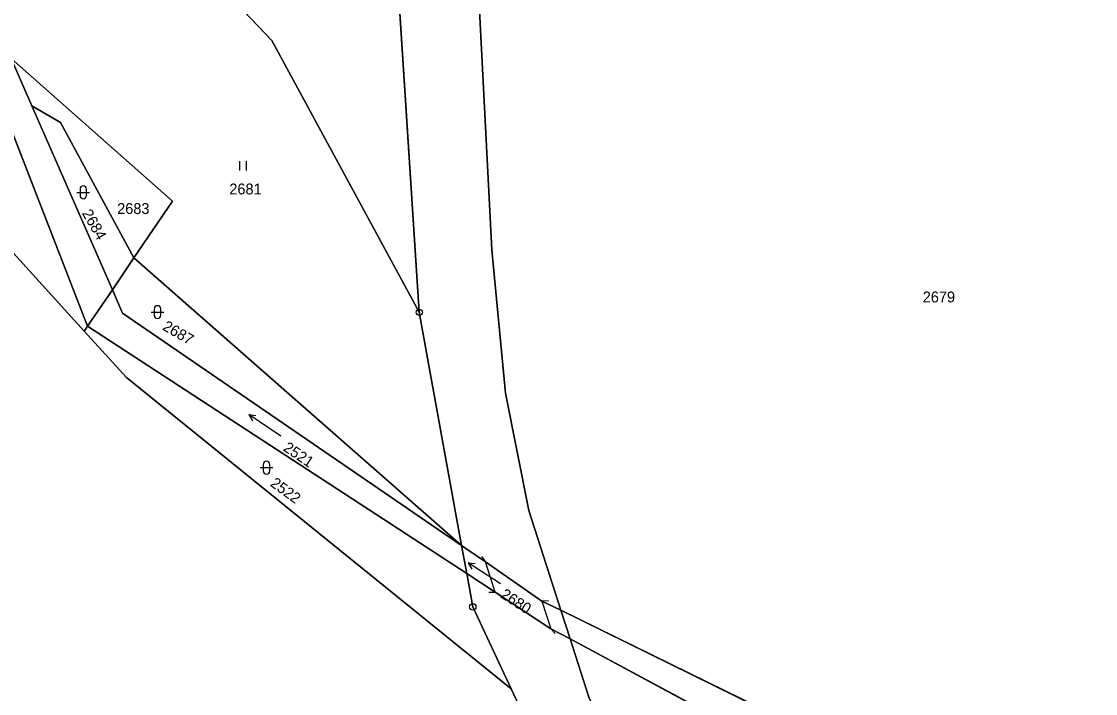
# Model space of a CAD drawing. Extents: x -689422 to -685210, y -987725 to -982160.
# Drawn here: x -687926 to -687758.1, y -984809.3 to -984704.2 of the extents above; entities that cross this region are included whole.
import ezdxf

# ---------------------------------------------------------------- set-up
doc = ezdxf.new("R2010")
doc.units = 0
for name, color, linetype in [('KN_Hranice_parcel', 7, 'Continuous'), ('KN_Hranice_parcel_vnitrni_kresba', 7, 'Continuous'), ('KN_Parcelni cisla', 7, 'Continuous'), ('KN_Polygon parcely', 7, 'Continuous'), ('KN_POZEMKY_ORNA PUDA', 7, 'Continuous'), ('KN_POZEMKY_OSTATNI PLOCHA', 7, 'Continuous'), ('KN_POZEMKY_TTP', 7, 'Continuous'), ('KN_POZEMKY_VODNI_PLOCHA', 7, 'Continuous'), ('KN_POZEMKY_ZAHRADA', 7, 'Continuous'), ('KN_VYUZITI_07_vodni plocha_tok prirozeny', 7, 'Continuous'), ('KN_VYUZITI_16_ostatni plocha_silnice', 7, 'Continuous'), ('KN_VYUZITI_27_ostatni plocha_neplodna puda', 7, 'Continuous'), ('KN_Značky bodu BP', 7, 'Continuous'), ('KN_Značky kultur', 7, 'Continuous')]:
    doc.layers.add(name, color=color, linetype=linetype)

msp = doc.modelspace()

# ---------------------------------------------------------------- linework, layer by layer
at = {"layer": 'KN_Hranice_parcel'}
for p, q in [((-687856.46, -984661.88), (-687852.46, -984739.89)), ((-687863.8, -984749.66), (-687868.46, -984677.68)), ((-687927.64, -984709.95), (-687924.38, -984717.39)), ((-687924.38, -984717.39), (-687911.79, -984746.13)), ((-687911.79, -984746.13), (-687908.42, -984741.16)), ((-687908.42, -984741.16), (-687857.18, -984786.14)), ((-687911.79, -984746.13), (-687915.67, -984751.84)), ((-687910.19, -984749.79), (-687911.79, -984746.13)), ((-687857.18, -984786.14), (-687910.19, -984749.79)), ((-687857.18, -984786.14), (-687863.8, -984749.66)), ((-687915.67, -984751.84), (-687916.19, -984752.61)), ((-687915.67, -984751.84), (-687856.38, -984790.54)), ((-687853.46, -984788.69), (-687857.18, -984786.14)), ((-687856.38, -984790.54), (-687857.18, -984786.14)), ((-687844.62, -984794.83), (-687853.46, -984788.69)), ((-687851.93, -984793.45), (-687856.38, -984790.54)), ((-687856.38, -984790.54), (-687855.44, -984795.74)), ((-687843.22, -984799.15), (-687851.93, -984793.45)), ((-687841.66, -984796.28), (-687844.62, -984794.83)), ((-687855.44, -984795.74), (-687849.42, -984808.57)), ((-687841.66, -984796.28), (-687750.14, -984841.22)), ((-687841.66, -984796.28), (-687840.23, -984800.76)), ((-687840.23, -984800.76), (-687843.22, -984799.15)), ((-687840.23, -984800.76), (-687754.26, -984846.95)), ((-687849.42, -984808.57), (-687841.67, -984825.09))]:
    msp.add_line(p, q, dxfattribs=at)
for points in [[(-687916.19, -984752.61), (-687943.03, -984723.04), (-687971.08, -984702.47), (-687995.11, -984683.12), (-688045.14, -984619.91)], [(-688023.42, -984625.43), (-688018.73, -984634.98), (-688007.7, -984655.39), (-687971.46, -984694.44), (-687930.74, -984713.11), (-687915.67, -984751.84)], [(-687863.8, -984749.66), (-687886.84, -984707.13), (-687894.63, -984698.97), (-687907.6, -984680.54)], [(-687927.64, -984709.95), (-687902.4, -984732.27), (-687908.42, -984741.16)], [(-687924.38, -984717.39), (-687919.93, -984719.99), (-687908.42, -984741.16)], [(-687852.46, -984739.89), (-687850.31, -984762.3), (-687846.67, -984780.66), (-687841.66, -984796.28)], [(-687916.19, -984752.61), (-687909.59, -984759.88), (-687849.42, -984808.57)], [(-687785.83, -984887.43), (-687807.32, -984860.34), (-687828.01, -984828.42), (-687837.26, -984810.02), (-687840.23, -984800.76)]]:
    msp.add_lwpolyline(points, dxfattribs=at)
at = {"layer": 'KN_Hranice_parcel_vnitrni_kresba'}
for p, q in [((-687854.05, -984787.88), (-687853.46, -984788.69)), ((-687851.93, -984793.45), (-687853.46, -984788.69)), ((-687852.93, -984793.45), (-687851.93, -984793.45)), ((-687843.62, -984794.78), (-687844.62, -984794.83)), ((-687844.62, -984794.83), (-687843.22, -984799.15)), ((-687842.55, -984799.89), (-687843.22, -984799.15))]:
    msp.add_line(p, q, dxfattribs=at)
at = {"layer": 'KN_Polygon parcely'}
for points in [[(-687895.33, -984417.54), (-687884.94, -984444.64), (-687880.52, -984467.1), (-687877.19, -984534.71), (-687873.24, -984602.1), (-687868.46, -984677.68), (-687863.8, -984749.66), (-687857.18, -984786.14), (-687853.46, -984788.69), (-687844.62, -984794.83), (-687841.66, -984796.28), (-687846.67, -984780.66), (-687850.31, -984762.3), (-687852.46, -984739.89), (-687856.46, -984661.88), (-687860.03, -984592.38), (-687860.19, -984589.34), (-687861.71, -984563.2), (-687862.45, -984553.39), (-687863.01, -984546.06), (-687863.92, -984534.08), (-687868.84, -984464.13), (-687874.92, -984440.9), (-687883.55, -984413.59)], [(-687778.07, -984899.31), (-687785.83, -984887.43), (-687807.32, -984860.34), (-687828.01, -984828.42), (-687837.26, -984810.02), (-687840.23, -984800.76), (-687843.22, -984799.15), (-687851.93, -984793.45), (-687856.38, -984790.54), (-687855.44, -984795.74), (-687849.42, -984808.57), (-687841.67, -984825.09), (-687840.21, -984828.2), (-687834, -984841.44), (-687804.21, -984883.79), (-687794.59, -984897.73)]]:
    msp.add_lwpolyline(points, dxfattribs=at)
for points in [[(-687971.46, -984694.44), (-687930.74, -984713.11), (-687915.67, -984751.84), (-687911.79, -984746.13), (-687924.38, -984717.39), (-687927.64, -984709.95), (-687951.28, -984698.65), (-687967.49, -984690.91), (-688001.79, -984650.72), (-688012.43, -984630.28), (-688013.44, -984628.4), (-688020.61, -984622.23), (-688035.1, -984605.13), (-688038.45, -984610.06), (-688023.42, -984625.43), (-688018.73, -984634.98), (-688007.7, -984655.39)], [(-688038.45, -984610.06), (-688045.14, -984619.91), (-687995.11, -984683.12), (-687971.08, -984702.47), (-687943.03, -984723.04), (-687916.19, -984752.61), (-687915.67, -984751.84), (-687930.74, -984713.11), (-687971.46, -984694.44), (-688007.7, -984655.39), (-688018.73, -984634.98), (-688023.42, -984625.43)], [(-688068.44, -984657.18), (-688067.39, -984658.06), (-688058.36, -984704.57), (-688011.98, -984748.67), (-687980.08, -984777.96), (-687957.63, -984798.89), (-687934.8, -984817.24), (-687900.91, -984840.5), (-687879.39, -984837.92), (-687841.67, -984825.09), (-687849.42, -984808.57), (-687909.59, -984759.88), (-687916.19, -984752.61), (-687943.03, -984723.04), (-687971.08, -984702.47), (-687995.11, -984683.12), (-688045.14, -984619.91), (-688056.63, -984636.83)], [(-687856.46, -984661.88), (-687852.46, -984739.89), (-687850.31, -984762.3), (-687846.67, -984780.66), (-687841.66, -984796.28), (-687750.14, -984841.22), (-687748.56, -984839.01), (-687739.17, -984839.64), (-687720.14, -984834.81), (-687703.53, -984762.96), (-687684.72, -984700.88), (-687720.85, -984688.42), (-687738.05, -984677.55), (-687769.97, -984657.37), (-687786.79, -984650.22), (-687794.88, -984682.23)], [(-687868.46, -984677.68), (-687907.6, -984680.54), (-687894.63, -984698.97), (-687886.84, -984707.13), (-687863.8, -984749.66)], [(-687857.18, -984786.14), (-687863.8, -984749.66), (-687886.84, -984707.13), (-687894.63, -984698.97), (-687907.6, -984680.54), (-687937.43, -984699.7), (-687927.64, -984709.95), (-687902.4, -984732.27), (-687908.42, -984741.16)], [(-687927.64, -984709.95), (-687924.38, -984717.39), (-687919.93, -984719.99), (-687908.42, -984741.16), (-687902.4, -984732.27)], [(-687911.79, -984746.13), (-687908.42, -984741.16), (-687919.93, -984719.99), (-687924.38, -984717.39)], [(-687910.19, -984749.79), (-687857.18, -984786.14), (-687908.42, -984741.16), (-687911.79, -984746.13)], [(-687910.19, -984749.79), (-687911.79, -984746.13), (-687915.67, -984751.84), (-687856.38, -984790.54), (-687857.18, -984786.14)], [(-687916.19, -984752.61), (-687909.59, -984759.88), (-687849.42, -984808.57), (-687855.44, -984795.74), (-687856.38, -984790.54), (-687915.67, -984751.84)], [(-687857.18, -984786.14), (-687856.38, -984790.54), (-687851.93, -984793.45), (-687843.22, -984799.15), (-687840.23, -984800.76), (-687841.66, -984796.28), (-687844.62, -984794.83), (-687853.46, -984788.69)], [(-687754.26, -984846.95), (-687750.14, -984841.22), (-687841.66, -984796.28), (-687840.23, -984800.76)], [(-687840.23, -984800.76), (-687837.26, -984810.02), (-687828.01, -984828.42), (-687807.32, -984860.34), (-687785.83, -984887.43), (-687774.34, -984873.16), (-687763.96, -984860.43), (-687756.46, -984850), (-687754.26, -984846.95)]]:
    msp.add_lwpolyline(points, close=True, dxfattribs=at)
at = {"layer": 'KN_POZEMKY_ORNA PUDA'}
for p, q in [((-687852.46, -984739.89), (-687856.46, -984661.88)), ((-687927.64, -984709.95), (-687902.4, -984732.27)), ((-687924.38, -984717.39), (-687927.64, -984709.95)), ((-687919.93, -984719.99), (-687924.38, -984717.39)), ((-687908.42, -984741.16), (-687919.93, -984719.99)), ((-687943.03, -984723.04), (-687916.19, -984752.61)), ((-687902.4, -984732.27), (-687908.42, -984741.16)), ((-687850.31, -984762.3), (-687852.46, -984739.89)), ((-687916.19, -984752.61), (-687909.59, -984759.88)), ((-687909.59, -984759.88), (-687849.42, -984808.57)), ((-687846.67, -984780.66), (-687850.31, -984762.3)), ((-687841.66, -984796.28), (-687846.67, -984780.66)), ((-687750.14, -984841.22), (-687841.66, -984796.28)), ((-687849.42, -984808.57), (-687841.67, -984825.09))]:
    msp.add_line(p, q, dxfattribs=at)
at = {"layer": 'KN_POZEMKY_OSTATNI PLOCHA'}
for p, q in [((-687856.46, -984661.88), (-687852.46, -984739.89)), ((-687863.8, -984749.66), (-687868.46, -984677.68)), ((-687930.74, -984713.11), (-687915.67, -984751.84)), ((-687911.79, -984746.13), (-687924.38, -984717.39)), ((-687924.38, -984717.39), (-687919.93, -984719.99)), ((-687919.93, -984719.99), (-687908.42, -984741.16)), ((-687916.19, -984752.61), (-687943.03, -984723.04)), ((-687908.42, -984741.16), (-687911.79, -984746.13)), ((-687911.79, -984746.13), (-687908.42, -984741.16)), ((-687908.42, -984741.16), (-687857.18, -984786.14)), ((-687852.46, -984739.89), (-687850.31, -984762.3)), ((-687910.19, -984749.79), (-687911.79, -984746.13)), ((-687857.18, -984786.14), (-687910.19, -984749.79)), ((-687857.18, -984786.14), (-687863.8, -984749.66)), ((-687915.67, -984751.84), (-687916.19, -984752.61)), ((-687916.19, -984752.61), (-687915.67, -984751.84)), ((-687909.59, -984759.88), (-687916.19, -984752.61)), ((-687915.67, -984751.84), (-687856.38, -984790.54)), ((-687849.42, -984808.57), (-687909.59, -984759.88)), ((-687850.31, -984762.3), (-687846.67, -984780.66)), ((-687846.67, -984780.66), (-687841.66, -984796.28)), ((-687853.46, -984788.69), (-687857.18, -984786.14)), ((-687844.62, -984794.83), (-687853.46, -984788.69)), ((-687856.38, -984790.54), (-687855.44, -984795.74)), ((-687855.44, -984795.74), (-687856.38, -984790.54)), ((-687856.38, -984790.54), (-687851.93, -984793.45)), ((-687851.93, -984793.45), (-687843.22, -984799.15)), ((-687841.66, -984796.28), (-687844.62, -984794.83)), ((-687855.44, -984795.74), (-687849.42, -984808.57)), ((-687849.42, -984808.57), (-687855.44, -984795.74)), ((-687843.22, -984799.15), (-687840.23, -984800.76)), ((-687840.23, -984800.76), (-687837.26, -984810.02)), ((-687841.67, -984825.09), (-687849.42, -984808.57))]:
    msp.add_line(p, q, dxfattribs=at)
at = {"layer": 'KN_POZEMKY_TTP'}
for p, q in [((-687894.63, -984698.97), (-687886.84, -984707.13)), ((-687886.84, -984707.13), (-687863.8, -984749.66)), ((-687902.4, -984732.27), (-687927.64, -984709.95)), ((-687908.42, -984741.16), (-687902.4, -984732.27)), ((-687857.18, -984786.14), (-687908.42, -984741.16)), ((-687863.8, -984749.66), (-687857.18, -984786.14)), ((-687840.23, -984800.76), (-687754.26, -984846.95)), ((-687837.26, -984810.02), (-687840.23, -984800.76))]:
    msp.add_line(p, q, dxfattribs=at)
at = {"layer": 'KN_POZEMKY_VODNI_PLOCHA'}
for p, q in [((-687927.64, -984709.95), (-687924.38, -984717.39)), ((-687915.67, -984751.84), (-687930.74, -984713.11)), ((-687924.38, -984717.39), (-687911.79, -984746.13)), ((-687911.79, -984746.13), (-687915.67, -984751.84)), ((-687915.67, -984751.84), (-687911.79, -984746.13)), ((-687911.79, -984746.13), (-687910.19, -984749.79)), ((-687910.19, -984749.79), (-687857.18, -984786.14)), ((-687856.38, -984790.54), (-687915.67, -984751.84)), ((-687856.38, -984790.54), (-687857.18, -984786.14)), ((-687857.18, -984786.14), (-687853.46, -984788.69)), ((-687857.18, -984786.14), (-687856.38, -984790.54)), ((-687853.46, -984788.69), (-687844.62, -984794.83)), ((-687851.93, -984793.45), (-687856.38, -984790.54)), ((-687843.22, -984799.15), (-687851.93, -984793.45)), ((-687844.62, -984794.83), (-687841.66, -984796.28)), ((-687841.66, -984796.28), (-687840.23, -984800.76)), ((-687840.23, -984800.76), (-687841.66, -984796.28)), ((-687841.66, -984796.28), (-687750.14, -984841.22)), ((-687840.23, -984800.76), (-687843.22, -984799.15)), ((-687754.26, -984846.95), (-687840.23, -984800.76))]:
    msp.add_line(p, q, dxfattribs=at)
at = {"layer": 'KN_POZEMKY_ZAHRADA'}
for p, q in [((-687868.46, -984677.68), (-687863.8, -984749.66)), ((-687886.84, -984707.13), (-687894.63, -984698.97)), ((-687863.8, -984749.66), (-687886.84, -984707.13))]:
    msp.add_line(p, q, dxfattribs=at)
at = {"layer": 'KN_VYUZITI_07_vodni plocha_tok prirozeny'}
for p, q in [((-687927.64, -984709.95), (-687924.38, -984717.39)), ((-687915.67, -984751.84), (-687930.74, -984713.11)), ((-687924.38, -984717.39), (-687911.79, -984746.13)), ((-687911.79, -984746.13), (-687915.67, -984751.84)), ((-687915.67, -984751.84), (-687911.79, -984746.13)), ((-687911.79, -984746.13), (-687910.19, -984749.79)), ((-687910.19, -984749.79), (-687857.18, -984786.14)), ((-687856.38, -984790.54), (-687915.67, -984751.84)), ((-687856.38, -984790.54), (-687857.18, -984786.14)), ((-687857.18, -984786.14), (-687853.46, -984788.69)), ((-687857.18, -984786.14), (-687856.38, -984790.54)), ((-687853.46, -984788.69), (-687844.62, -984794.83)), ((-687851.93, -984793.45), (-687856.38, -984790.54)), ((-687843.22, -984799.15), (-687851.93, -984793.45)), ((-687844.62, -984794.83), (-687841.66, -984796.28)), ((-687841.66, -984796.28), (-687840.23, -984800.76)), ((-687840.23, -984800.76), (-687841.66, -984796.28)), ((-687841.66, -984796.28), (-687750.14, -984841.22)), ((-687840.23, -984800.76), (-687843.22, -984799.15)), ((-687754.26, -984846.95), (-687840.23, -984800.76))]:
    msp.add_line(p, q, dxfattribs=at)
at = {"layer": 'KN_VYUZITI_16_ostatni plocha_silnice'}
for p, q in [((-687856.46, -984661.88), (-687852.46, -984739.89)), ((-687863.8, -984749.66), (-687868.46, -984677.68)), ((-687852.46, -984739.89), (-687850.31, -984762.3)), ((-687857.18, -984786.14), (-687863.8, -984749.66)), ((-687850.31, -984762.3), (-687846.67, -984780.66)), ((-687846.67, -984780.66), (-687841.66, -984796.28)), ((-687853.46, -984788.69), (-687857.18, -984786.14)), ((-687844.62, -984794.83), (-687853.46, -984788.69)), ((-687855.44, -984795.74), (-687856.38, -984790.54)), ((-687856.38, -984790.54), (-687851.93, -984793.45)), ((-687851.93, -984793.45), (-687843.22, -984799.15)), ((-687841.66, -984796.28), (-687844.62, -984794.83)), ((-687849.42, -984808.57), (-687855.44, -984795.74)), ((-687843.22, -984799.15), (-687840.23, -984800.76)), ((-687840.23, -984800.76), (-687837.26, -984810.02)), ((-687841.67, -984825.09), (-687849.42, -984808.57))]:
    msp.add_line(p, q, dxfattribs=at)
at = {"layer": 'KN_VYUZITI_27_ostatni plocha_neplodna puda'}
for p, q in [((-687930.74, -984713.11), (-687915.67, -984751.84)), ((-687911.79, -984746.13), (-687924.38, -984717.39)), ((-687924.38, -984717.39), (-687919.93, -984719.99)), ((-687919.93, -984719.99), (-687908.42, -984741.16)), ((-687916.19, -984752.61), (-687943.03, -984723.04)), ((-687908.42, -984741.16), (-687911.79, -984746.13)), ((-687911.79, -984746.13), (-687908.42, -984741.16)), ((-687908.42, -984741.16), (-687857.18, -984786.14)), ((-687910.19, -984749.79), (-687911.79, -984746.13)), ((-687857.18, -984786.14), (-687910.19, -984749.79)), ((-687915.67, -984751.84), (-687916.19, -984752.61)), ((-687916.19, -984752.61), (-687915.67, -984751.84)), ((-687909.59, -984759.88), (-687916.19, -984752.61)), ((-687915.67, -984751.84), (-687856.38, -984790.54)), ((-687849.42, -984808.57), (-687909.59, -984759.88)), ((-687856.38, -984790.54), (-687855.44, -984795.74)), ((-687855.44, -984795.74), (-687849.42, -984808.57))]:
    msp.add_line(p, q, dxfattribs=at)
at = {"layer": 'KN_Značky bodu BP'}
for centre, radius in [((-687863.8, -984749.66), 0.5), ((-687863.8, -984749.66), 0.0303), ((-687855.44, -984795.74), 0.5), ((-687855.44, -984795.74), 0.0303)]:
    msp.add_circle(centre, radius, dxfattribs=at)
at = {"layer": 'KN_Značky kultur'}
for p, q in [((-687891.84, -984727.5), (-687891.84, -984726)), ((-687890.84, -984727.5), (-687890.84, -984726)), ((-687917.35, -984730.9), (-687915.35, -984730.9)), ((-687916.85, -984730.4), (-687916.85, -984731.4)), ((-687915.85, -984731.4), (-687915.85, -984730.4)), ((-687905.74, -984749.63), (-687903.74, -984749.63)), ((-687905.24, -984749.13), (-687905.24, -984750.13)), ((-687904.24, -984750.13), (-687904.24, -984749.13)), ((-687885.46, -984769.02), (-687890.44, -984765.67)), ((-687890.44, -984765.67), (-687889.91, -984766.63)), ((-687890.44, -984765.67), (-687889.35, -984765.8)), ((-687888.7, -984773.96), (-687886.7, -984773.96)), ((-687888.2, -984773.46), (-687888.2, -984774.46)), ((-687887.2, -984774.46), (-687887.2, -984773.46)), ((-687851.12, -984792.14), (-687856.16, -984788.87)), ((-687856.16, -984788.87), (-687855.61, -984789.82)), ((-687856.16, -984788.87), (-687855.06, -984788.98))]:
    msp.add_line(p, q, dxfattribs=at)
for centre, start, end in [((-687916.35, -984730.4), 0, 180), ((-687916.35, -984731.4), 180, 359.9879), ((-687904.74, -984749.13), 0, 180), ((-687904.74, -984750.13), 180, 359.9879), ((-687887.7, -984773.46), 0, 180), ((-687887.7, -984774.46), 180, 359.9879)]:
    msp.add_arc(centre, 0.5, start, end, dxfattribs=at)

# ---------------------------------------------------------------- texts
at = {"layer": 'KN_Parcelni cisla'}
for s, p in [('2681', (-687893.51, -984731.22)), ('2683', (-687911.05, -984734.28)), ('2679', (-687785.08, -984748.11))]:
    msp.add_text(s, height=1.7, dxfattribs=at).set_placement(p)
for s, rotation, p in [('2684', 300, (-687916.61, -984734.15)), ('2687', 330, (-687904.09, -984752.32)), ('2521', 326, (-687885.22, -984771.2)), ('2522', 324, (-687887.24, -984776.72)), ('2680', 327, (-687851.25, -984794.18))]:
    msp.add_text(s, height=1.7, rotation=rotation, dxfattribs=at).set_placement(p)

doc.saveas('drawing.dxf')
